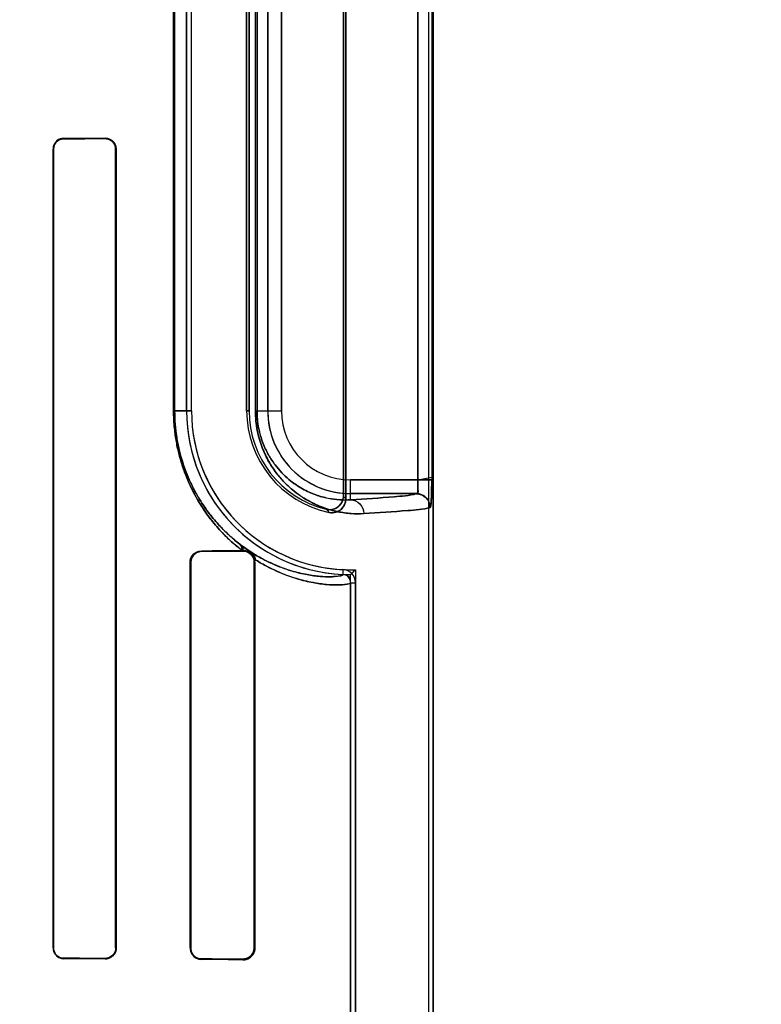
# Model space of a CAD drawing. Header units: millimetres. Extents: x 0 to 297, y 0 to 210.
# Tile 334 of 438: x 240.827 to 240.988, y 157.885 to 158.099. Entities that reach past the tile are written whole.
import ezdxf

# ---------------------------------------------------------------- set-up
doc = ezdxf.new("R2010")
doc.units = ezdxf.units.MM
doc.header["$LTSCALE"] = 16.335
doc.layers.get('0').update_dxf_attribs({"linetype": 'CONTINUOUS'})
for name, color, linetype in [('AXES_REF', 7, 'CONTINUOUS'), ('INTFCLR_1', 7, 'CONTINUOUS'), ('INTFCLR_72935', 7, 'CONTINUOUS')]:
    doc.layers.add(name, color=color, linetype=linetype)

msp = doc.modelspace()

# ---------------------------------------------------------------- linework, layer by layer
at = {"color": 7, "linetype": 'Continuous'}
for radius in [5.8174969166, 5.817, 5.7797484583]:
    msp.add_circle((241.4979109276, 154.8339782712), radius, dxfattribs=at)
msp.add_arc((241.4979109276, 154.8339782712), 5.76, 278.2771290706, 261.7228709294, dxfattribs=at)
at = {"layer": 'AXES_REF', "color": 9, "linetype": 'Continuous'}
msp.add_circle((241.4979109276, 154.8339782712), 3.5571461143, dxfattribs=at)
at = {"layer": 'AXES_REF', "color": 7, "linetype": 'Continuous'}
msp.add_arc((241.4979109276, 154.8339782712), 5.892, 113.0826660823, 66.91733391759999, dxfattribs=at)
at = {"layer": 'AXES_REF', "color": 9, "linetype": 'Continuous'}
msp.add_arc((241.4979109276, 154.8339782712), 5.3067073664, 94.4118118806, 85.5881881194, dxfattribs=at)
at = {"layer": 'INTFCLR_1', "color": 6, "linetype": 'Continuous'}
for p, q in [((240.915616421, 158.5359798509), (240.915616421, 156.9339697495)), ((240.9166743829, 158.5359697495), (240.9166743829, 156.9339697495)), ((240.897616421, 158.1771904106), (240.897616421, 157.9947490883)), ((240.897091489, 157.9954073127), (240.897091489, 158.1765321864)), ((240.8629858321, 158.1579697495), (240.8629858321, 158.0139697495)), ((240.864043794, 158.0139697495), (240.864043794, 158.1579697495)), ((240.876043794, 158.0139697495), (240.876043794, 158.1579697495)), ((240.876568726, 158.1579697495), (240.876568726, 158.0139697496)), ((240.8339086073, 158.0709697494), (240.8339086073, 157.8969697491)), ((240.8340069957, 158.0709697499), (240.8340069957, 157.8969697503)), ((240.8475365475, 157.8969697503), (240.8475365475, 158.0709697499)), ((240.8476453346, 157.8969697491), (240.8476453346, 158.0709697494)), ((240.8750449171, 157.9835533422), (240.8752431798, 157.9835550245)), ((240.8637446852, 157.9809697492), (240.8637446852, 157.8969697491)), ((240.863869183, 157.9809697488), (240.863869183, 157.8969697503)), ((240.8776992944, 157.8969697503), (240.8776992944, 157.9809697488)), ((240.8778513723, 157.9809697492), (240.8777629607, 157.9816399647)), ((240.8778513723, 157.8969697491), (240.8778513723, 157.9809697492)), ((240.8986743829, 157.9765241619), (240.8986743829, 157.253415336)), ((240.8997323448, 157.2534153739), (240.8997323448, 157.9765241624))]:
    msp.add_line(p, q, dxfattribs=at)
at = {"layer": 'INTFCLR_1', "color": 9, "linetype": 'Continuous'}
for p, q in [((240.9133311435, 157.9989178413), (240.9133311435, 158.1730216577)), ((240.9163280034, 158.1730216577), (240.9163280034, 157.9989178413)), ((240.8601535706, 158.0139697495), (240.8601535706, 158.1579697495)), ((240.8603748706, 158.1579697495), (240.8603748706, 158.0139697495)), ((240.8779501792, 158.0139697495), (240.8779501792, 158.1579697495)), ((240.8783007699, 158.1579697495), (240.8783007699, 158.0139697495)), ((240.8806229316, 158.1579697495), (240.8806229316, 158.0139697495)), ((240.8836224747, 158.0139697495), (240.8836224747, 158.1579697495)), ((240.8362431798, 158.0732148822), (240.8362431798, 158.0733150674)), ((240.8452431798, 158.073359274), (240.8452431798, 158.0732528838)), ((240.8339086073, 158.0709697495), (240.8340069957, 158.0709697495)), ((240.8475365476, 158.0709697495), (240.8476453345, 158.0709697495)), ((240.8601535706, 158.0139697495), (240.864043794, 158.0139697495)), ((240.876568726, 158.0139697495), (240.876043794, 158.0139697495)), ((240.8779501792, 158.0139697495), (240.8836224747, 158.0139697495)), ((240.8986743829, 157.9945716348), (240.8986743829, 157.9989178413)), ((240.9133311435, 157.9989178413), (240.8986743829, 157.9989178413)), ((240.8986743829, 157.9959182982), (240.9130079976, 157.9959182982)), ((240.8662431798, 157.9833567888), (240.8662431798, 157.9834854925)), ((240.8752431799, 157.9835550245), (240.8752431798, 157.9834100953)), ((240.8637446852, 157.9809697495), (240.863869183, 157.9809697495)), ((240.8776992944, 157.9809697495), (240.8778513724, 157.9809697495)), ((240.8970116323, 157.9793791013), (240.8969608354, 157.9783223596)), ((240.8986743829, 157.9765242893), (240.8997323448, 157.9765242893)), ((240.8340069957, 157.8969697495), (240.8339086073, 157.8969697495)), ((240.8476453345, 157.8969697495), (240.8475365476, 157.8969697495)), ((240.863869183, 157.8969697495), (240.8637446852, 157.8969697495)), ((240.8778513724, 157.8969697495), (240.8776992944, 157.8969697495)), ((240.8362431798, 157.8946244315), (240.8362431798, 157.8947246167)), ((240.8452431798, 157.8946866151), (240.8452431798, 157.894580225)), ((240.8662431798, 157.8944540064), (240.8662431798, 157.8945827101)), ((240.8752431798, 157.8945294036), (240.8752431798, 157.8943844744))]:
    msp.add_line(p, q, dxfattribs=at)
at = {"layer": 'INTFCLR_1', "color": 7, "linetype": 'Continuous'}
for p, q in [((240.9133311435, 157.9989178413), (240.9163292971, 157.9994974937)), ((240.9163280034, 157.9989178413), (240.9133311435, 157.9989178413)), ((240.8747263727, 157.9847869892), (240.8772296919, 157.9830430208)), ((240.8752431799, 157.9835550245), (240.8759245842, 157.9834696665)), ((240.8759774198, 157.9833018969), (240.8752431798, 157.9834100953)), ((240.8752431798, 157.8945294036), (240.8759782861, 157.8946378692))]:
    msp.add_line(p, q, dxfattribs=at)
at = {"layer": 'INTFCLR_1', "color": 6, "linetype": 'Continuous'}
for centre, radius, start, end in [((240.8986743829, 158.0139697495), 0.03568855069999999, 179.9999999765, 267.2479465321), ((240.8986743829, 158.0139697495), 0.0346305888, 180.0000016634, 267.2480109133), ((240.8986743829, 158.0139697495), 0.0226305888, 180.0000025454, 258.1110820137), ((240.8986743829, 158.0139697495), 0.0221056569, 179.9999997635, 256.1647639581), ((240.896874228, 157.9765242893), 0.0018001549, 0, 87.24365361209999), ((240.896874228, 157.9765242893), 0.0028581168, 359.9999793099, 87.2436560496)]:
    msp.add_arc(centre, radius, start, end, dxfattribs=at)
at = {"layer": 'INTFCLR_1', "color": 9, "linetype": 'Continuous'}
for centre, radius, start, end in [((240.8986743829, 158.0139697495), 0.0180514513, 179.9999999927, 270.0000000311), ((240.8986743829, 158.0139697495), 0.0150519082, 180.0000002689, 269.9999999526), ((240.9361053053, 158.0259822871), 0.04956719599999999, 218.0856596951, 219.0588532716), ((240.9362955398, 158.0311991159), 0.0577774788, 222.0440527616, 222.9598197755), ((240.9107586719, 158.0317440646), 0.0591886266, 232.2612424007, 232.499333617)]:
    msp.add_arc(centre, radius, start, end, dxfattribs=at)
at = {"layer": 'INTFCLR_1', "color": 6, "linetype": 'Continuous'}
for centre, major_axis, start_param, end_param in [((240.5857431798, 158.0739697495), (0.312931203, 0), -0.642674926, -0.5930216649), ((240.5857431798, 158.0739697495), (0.330931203, 0), -0.7121557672, -0.6694696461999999), ((240.5857431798, 157.9839697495), (0.312931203, 0), -0.4592997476, -0.3911010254), ((240.5857431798, 157.9839697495), (0.330931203, 0), -0.5593349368, -0.5057648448), ((240.5857431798, 157.8939697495), (0.330931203, 0), 0.6694696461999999, 0.7121557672), ((240.5857431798, 157.8939697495), (0.312931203, 0), 0.5930216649, 0.642674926), ((240.5857431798, 157.8939697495), (0.330931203, 0), 0.5057648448, 0.5593349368), ((240.5857431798, 157.8939697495), (0.312931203, 0), 0.3894356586, 0.4592997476)]:
    msp.add_ellipse(centre, major_axis=major_axis, ratio=0.0034906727, start_param=start_param, end_param=end_param, dxfattribs=at)
for points, knots in [([(240.8362431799, 158.0733150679), (240.8357358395, 158.0733127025), (240.8345118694, 158.0729095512), (240.8339086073, 158.0716535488), (240.8339086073, 158.0709697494)], [0, 0, 0, 0, 0.4259311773, 1, 1, 1, 1]), ([(240.8362431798, 158.0732148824), (240.8357744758, 158.0732129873), (240.8346056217, 158.0728456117), (240.8340069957, 158.0716407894), (240.8340069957, 158.0709697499)], [0, 0, 0, 0, 0.4112383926, 1, 1, 1, 1]), ([(240.8476453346, 158.0709697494), (240.8476453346, 158.0714446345), (240.8472826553, 158.0726918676), (240.8459863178, 158.0733631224), (240.8452431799, 158.0733592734)], [0, 0, 0, 0, 0.3898787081, 1, 1, 1, 1]), ([(240.8475365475, 158.0709697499), (240.8475365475, 158.0714474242), (240.8471652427, 158.0726437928), (240.8459303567, 158.0732559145), (240.8452431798, 158.0732528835)], [0, 0, 0, 0, 0.4100708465, 1, 1, 1, 1]), ([(240.9130079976, 157.9959182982), (240.9135021, 157.9959853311), (240.9131795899, 157.9976042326), (240.9133343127, 157.9984069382), (240.9133311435, 157.9989178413)], [0, 0, 0, 0, 0.4939159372, 1, 1, 1, 1]), ([(240.8933882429, 157.9925054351), (240.8938639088, 157.9923882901), (240.8948873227, 157.992394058), (240.8965056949, 157.9932615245), (240.897091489, 157.994609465), (240.897091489, 157.9954073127)], [0, 0, 0, 0, 0.2761837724, 0.5501894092, 1, 1, 1, 1]), ([(240.9160019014, 157.9929187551), (240.9160010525, 157.9936835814), (240.9153627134, 157.9952751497), (240.9137718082, 157.9959174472), (240.9130079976, 157.9959182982)], [0, 0, 0, 0, 0.5003322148, 1, 1, 1, 1]), ([(240.8976164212, 157.9947490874), (240.8976164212, 157.9942688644), (240.8973749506, 157.9932929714), (240.8961858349, 157.9919400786), (240.8947766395, 157.9916636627), (240.8940121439, 157.9918246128)], [0, 0, 0, 0, 0.2757362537, 0.5514164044, 1, 1, 1, 1]), ([(240.8637446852, 157.9809697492), (240.8637446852, 157.9814619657), (240.864116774, 157.9827639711), (240.8654626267, 157.9834799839), (240.8662431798, 157.9834854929)], [0, 0, 0, 0, 0.386722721, 1, 1, 1, 1]), ([(240.8662431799, 157.9833567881), (240.8657790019, 157.9833541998), (240.8645451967, 157.9829971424), (240.863869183, 157.9817140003), (240.863869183, 157.9809697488)], [0, 0, 0, 0, 0.3841203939, 1, 1, 1, 1]), ([(240.8339086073, 157.8969697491), (240.8339086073, 157.8964831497), (240.8342842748, 157.8952616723), (240.8355397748, 157.8946277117), (240.8362431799, 157.8946244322)], [0, 0, 0, 0, 0.4089028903, 1, 1, 1, 1]), ([(240.8340069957, 157.8969697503), (240.8340069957, 157.8964864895), (240.8343850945, 157.8953130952), (240.835585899, 157.8947272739), (240.8362431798, 157.8947246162)], [0, 0, 0, 0, 0.4237097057, 1, 1, 1, 1]), ([(240.8475365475, 157.8969697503), (240.8475365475, 157.8964922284), (240.8471654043, 157.895295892), (240.8459305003, 157.8946835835), (240.8452431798, 157.8946866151)], [0, 0, 0, 0, 0.4099431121, 1, 1, 1, 1]), ([(240.8452431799, 157.8945802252), (240.8457058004, 157.894577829), (240.8469520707, 157.894921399), (240.8476453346, 157.896215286), (240.8476453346, 157.8969697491)], [0, 0, 0, 0, 0.3801089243, 1, 1, 1, 1]), ([(240.8637446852, 157.8969697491), (240.8637446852, 157.8964775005), (240.8641168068, 157.8951754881), (240.8654626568, 157.8944595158), (240.8662431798, 157.8944540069)], [0, 0, 0, 0, 0.3867473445, 1, 1, 1, 1]), ([(240.863869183, 157.8969697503), (240.863869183, 157.8965010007), (240.8642241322, 157.8952642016), (240.8655031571, 157.8945868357), (240.8662431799, 157.8945827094)], [0, 0, 0, 0, 0.3877860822, 1, 1, 1, 1]), ([(240.8752431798, 157.8943844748), (240.8757494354, 157.8943801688), (240.877103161, 157.8947535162), (240.8778513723, 157.8961560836), (240.8778513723, 157.8969697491)], [0, 0, 0, 0, 0.3835584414, 1, 1, 1, 1])]:
    msp.add_open_spline(points, degree=3, knots=knots, dxfattribs=at)
at = {"layer": 'INTFCLR_1', "color": 9, "linetype": 'Continuous'}
for points, knots in [([(240.8601535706, 158.0139697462), (240.8601535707, 158.0129493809), (240.8602337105, 158.0109292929), (240.8605298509, 158.0084349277), (240.860874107, 158.0064997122), (240.8612732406, 158.0046597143), (240.8618727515, 158.0024744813), (240.8627348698, 158.0000165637), (240.8639817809, 157.9970916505), (240.8654027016, 157.9944461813), (240.8669492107, 157.9920757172), (240.8684461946, 157.9900239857), (240.8700050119, 157.9881838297), (240.8716002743, 157.986544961), (240.8731055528, 157.9851252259), (240.874266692, 157.9841541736), (240.8750449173, 157.983553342)], [0, 0, 0, 0, 0.08730654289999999, 0.172772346, 0.2147041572, 0.2554545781, 0.333839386, 0.4084135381, 0.4781495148, 0.6057562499, 0.6646647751, 0.7202336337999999, 0.8229921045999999, 0.870654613, 0.9158756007, 1, 1, 1, 1]), ([(240.8603748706, 158.0139697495), (240.8603748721, 158.0129951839), (240.860451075, 158.0110658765), (240.8607327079, 158.0086835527), (240.8610601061, 158.0068352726), (240.861439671, 158.0050780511), (240.8620097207, 158.0029913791), (240.8628295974, 158.0006442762), (240.8640149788, 157.9978522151), (240.8653660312, 157.9953268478), (240.8668364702, 157.9930643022), (240.8682595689, 157.9911067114), (240.8697412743, 157.9893513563), (240.8712578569, 157.9877883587), (240.8726882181, 157.9864351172), (240.8737919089, 157.9855097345), (240.8745315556, 157.9849371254)], [0, 0, 0, 0, 0.08744030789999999, 0.1730280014, 0.2150149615, 0.2558178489, 0.3342943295, 0.4089207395, 0.4787086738, 0.6063040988, 0.6652024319, 0.7207237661, 0.8233711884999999, 0.8709430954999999, 0.9160744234, 1, 1, 1, 1]), ([(240.8779501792, 158.0139697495), (240.8779501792, 158.0132418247), (240.87802027, 158.0118052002), (240.8783244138, 158.0097214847), (240.8787950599, 158.0077728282), (240.8793927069, 158.0059909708), (240.8800829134, 158.004379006), (240.8808377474, 158.0029281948), (240.8816384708, 158.0016221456), (240.8827162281, 158.0000997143), (240.8841137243, 157.9984622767), (240.8858667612, 157.996819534), (240.887616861, 157.9954855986), (240.8898426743, 157.9940977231), (240.8925604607, 157.9928471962), (240.895274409, 157.9920768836), (240.8973271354, 157.9917263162), (240.8992235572, 157.9915319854), (240.9006263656, 157.9915218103), (240.9015371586, 157.9915720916)], [0, 0, 0, 0, 0.0600375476, 0.1184073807, 0.1734336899, 0.2251567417, 0.2732358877, 0.317912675, 0.3599266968, 0.3994875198, 0.4716710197, 0.5370331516, 0.5972817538, 0.6528632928, 0.7531314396, 0.8428522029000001, 0.8846845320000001, 0.924765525, 1, 1, 1, 1]), ([(240.8783007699, 158.0139697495), (240.8783007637, 158.0133352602), (240.8783615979, 158.0120831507), (240.8786254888, 158.0102673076), (240.8790338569, 158.008569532), (240.8795522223, 158.0070177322), (240.8801508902, 158.0056143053), (240.8809969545, 158.0039822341), (240.8821464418, 158.0022297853), (240.88364403, 158.0004712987), (240.8851618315, 157.9990471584), (240.8866763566, 157.9978931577), (240.8885996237, 157.9966961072), (240.8909465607, 157.9956224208), (240.8936905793, 157.9948555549), (240.8962504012, 157.9945197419), (240.8978925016, 157.9945215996), (240.8986743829, 157.9945716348)], [0, 0, 0, 0, 0.0604394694, 0.1191901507, 0.1745415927, 0.2265538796, 0.274859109, 0.3197301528, 0.4015414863, 0.4738574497, 0.5392651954, 0.5994277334, 0.6549322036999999, 0.7548092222, 0.844057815, 0.9253680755, 1, 1, 1, 1]), ([(240.9130079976, 157.9959182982), (240.9114329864, 157.9954877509), (240.9066065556, 157.9951207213), (240.901838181, 157.9947478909), (240.8986743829, 157.9945716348)], [0, 0, 0, 0, 0.3400599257, 1, 1, 1, 1]), ([(240.8986743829, 157.9945716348), (240.8994090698, 157.994567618), (240.9009505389, 157.9938891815), (240.9015333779, 157.9923312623), (240.9015371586, 157.9915720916)], [0, 0, 0, 0, 0.4918058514, 1, 1, 1, 1]), ([(240.9015371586, 157.9915720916), (240.9047298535, 157.991748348), (240.9095419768, 157.9921213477), (240.9144117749, 157.9924879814), (240.9160019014, 157.9929187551)], [0, 0, 0, 0, 0.6599704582, 1, 1, 1, 1]), ([(240.877114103, 157.9831152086), (240.8778840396, 157.9826212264), (240.8793917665, 157.9817355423), (240.8822577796, 157.9803285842), (240.8849796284, 157.9793102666), (240.887519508, 157.9786246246), (240.8896038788, 157.9781821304), (240.8914976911, 157.9779243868), (240.8931526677, 157.9778251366), (240.894611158, 157.9777988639), (240.8956232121, 157.977916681), (240.8969478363, 157.9780691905), (240.8969607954, 157.97832236)], [0, 0, 0, 0, 0.1309060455, 0.2499049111, 0.4566079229, 0.5454382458, 0.6261441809, 0.7616397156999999, 0.8173383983, 0.865392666, 0.9637236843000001, 1, 1, 1, 1]), ([(240.8777629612, 157.9816399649), (240.8785726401, 157.9811219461), (240.8814684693, 157.9794221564), (240.8852023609, 157.9778644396), (240.8887192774, 157.976907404), (240.890918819, 157.9764367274), (240.8929041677, 157.9761593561), (240.894668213, 157.97604478), (240.8961468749, 157.9760136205), (240.8974702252, 157.9760954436), (240.898373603, 157.9762735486), (240.8986743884, 157.9764400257), (240.8986743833, 157.9765241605)], [0, 0, 0, 0, 0.1305126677, 0.4556619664, 0.5447911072, 0.6252886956, 0.7609073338, 0.8167023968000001, 0.8648018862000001, 0.9630941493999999, 0.9885762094, 1, 1, 1, 1])]:
    msp.add_open_spline(points, degree=3, knots=knots, dxfattribs=at)
at = {"layer": 'INTFCLR_1', "color": 7, "linetype": 'Continuous'}
for points, knots in [([(240.9163292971, 157.9994974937), (240.9163310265, 157.9991111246), (240.9163267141, 157.9981601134), (240.9163141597, 157.9968670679), (240.9162852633, 157.9956545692), (240.916238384, 157.9945853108), (240.9161986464, 157.9936830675), (240.9160923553, 157.9931425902), (240.9160504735, 157.9929319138), (240.9160019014, 157.9929187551)], [0, 0, 0, 0, 0.1753970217, 0.4315905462, 0.5876692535, 0.7243269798, 0.9227195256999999, 0.9771554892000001, 1, 1, 1, 1]), ([(240.9160019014, 157.9929187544), (240.916117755, 157.9934196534), (240.9162778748, 157.994596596), (240.9163044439, 157.9966062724), (240.9163279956, 157.9981003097), (240.9163280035, 157.9989178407)], [0, 0, 0, 0, 0.2545329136, 0.592420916, 1, 1, 1, 1]), ([(240.877856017, 157.9813588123), (240.8778323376, 157.9815425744), (240.8775446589, 157.9822875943), (240.8767333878, 157.9833147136), (240.8756690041, 157.9835586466), (240.8752431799, 157.9835550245)], [0, 0, 0, 0, 0.1523045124, 0.6499525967, 1, 1, 1, 1]), ([(240.8776992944, 157.9809697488), (240.8776990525, 157.9814748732), (240.8773082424, 157.9827573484), (240.8759842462, 157.9834052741), (240.8752431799, 157.9834100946)], [0, 0, 0, 0, 0.4053297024, 1, 1, 1, 1]), ([(240.8776992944, 157.9809697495), (240.8776993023, 157.9814733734), (240.8773671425, 157.9825173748), (240.8764683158, 157.9831506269), (240.8759774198, 157.9833018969)], [0, 0, 0, 0, 0.4950602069, 1, 1, 1, 1]), ([(240.8752431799, 157.8945294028), (240.8757355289, 157.8945332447), (240.8770131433, 157.8948910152), (240.8777022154, 157.8962168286), (240.8776992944, 157.8969697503)], [0, 0, 0, 0, 0.3953805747, 1, 1, 1, 1]), ([(240.8759782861, 157.8946378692), (240.8764109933, 157.8947713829), (240.8773155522, 157.8953541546), (240.8776993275, 157.8964062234), (240.8776992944, 157.8969697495)], [0, 0, 0, 0, 0.4455465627, 1, 1, 1, 1])]:
    msp.add_open_spline(points, degree=3, knots=knots, dxfattribs=at)
at = {"layer": 'INTFCLR_1', "color": 9, "linetype": 'Continuous'}
for points in [[(240.8750449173, 157.983553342), (240.8751000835, 157.984042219), (240.8749069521, 157.9846191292), (240.8745315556, 157.9849371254)], [(240.8752431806, 157.9835550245), (240.87525981, 157.9840000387), (240.8750678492, 157.984501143), (240.8747263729, 157.9847869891)]]:
    msp.add_open_spline(points, degree=3, dxfattribs=at)
at = {"layer": 'INTFCLR_1', "color": 7, "linetype": 'Continuous'}
for points in [[(240.8759245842, 157.9834696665), (240.8764254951, 157.9833376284), (240.8771045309, 157.9831406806), (240.8772388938, 157.9826403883)], [(240.8777629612, 157.981639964), (240.8778074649, 157.9821753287), (240.8775519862, 157.9828039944), (240.877114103, 157.9831152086)], [(240.8772296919, 157.9830430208), (240.8777185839, 157.9826969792), (240.8779692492, 157.9819469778), (240.877856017, 157.9813588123)]]:
    msp.add_open_spline(points, degree=3, dxfattribs=at)
at = {"layer": 'INTFCLR_72935', "color": 6, "linetype": 'Continuous'}
for p, q in [((240.9156164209, 158.5359899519), (240.9156164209, 156.9339697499)), ((240.9166743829, 156.9339697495), (240.9166743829, 158.5359697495)), ((240.897616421, 157.9947490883), (240.897616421, 158.1771904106)), ((240.897091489, 158.1765321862), (240.897091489, 157.9954073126)), ((240.8629858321, 158.0139697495), (240.8629858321, 158.1579697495)), ((240.8640437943, 158.0139697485), (240.8640437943, 158.1579697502)), ((240.876043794, 158.1579697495), (240.876043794, 158.0139697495)), ((240.876568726, 158.0139697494), (240.876568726, 158.1579697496)), ((240.8339086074, 157.8969697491), (240.8339086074, 158.0709697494)), ((240.8340069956, 157.8969697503), (240.8340069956, 158.0709697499)), ((240.8475365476, 158.0709697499), (240.8475365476, 157.8969697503)), ((240.8476453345, 158.0709697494), (240.8476453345, 157.8969697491)), ((240.8752431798, 157.9835550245), (240.8750449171, 157.9835533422)), ((240.8637446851, 157.8969697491), (240.8637446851, 157.9809697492)), ((240.8638691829, 157.8969697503), (240.8638691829, 157.9809697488)), ((240.8776992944, 157.9809697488), (240.8776992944, 157.8969697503)), ((240.8778513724, 157.9809697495), (240.8777629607, 157.981639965)), ((240.8778513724, 157.9809697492), (240.8778513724, 157.8969697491)), ((240.8986743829, 157.2516583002), (240.8986743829, 157.9782811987)), ((240.8997323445, 157.9793553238), (240.8997323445, 157.250584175))]:
    msp.add_line(p, q, dxfattribs=at)
at = {"layer": 'INTFCLR_72935', "color": 9, "linetype": 'Continuous'}
for p, q in [((240.9133311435, 158.1730216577), (240.9133311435, 157.9989178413)), ((240.9163280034, 158.173021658), (240.9163280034, 157.9989178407)), ((240.8601535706, 158.0139697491), (240.8601535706, 158.1579697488)), ((240.8603748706, 158.0139697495), (240.8603748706, 158.1579697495)), ((240.8779501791, 158.0139697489), (240.8779501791, 158.1579697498)), ((240.8783007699, 158.0139697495), (240.8783007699, 158.1579697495)), ((240.8806229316, 158.0139697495), (240.8806229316, 158.1579697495)), ((240.8836224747, 158.1579697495), (240.8836224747, 158.0139697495)), ((240.8362431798, 158.0733150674), (240.8362431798, 158.0732148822)), ((240.8452431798, 158.0732528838), (240.8452431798, 158.073359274)), ((240.8340069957, 158.0709697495), (240.8339086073, 158.0709697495)), ((240.8476453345, 158.0709697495), (240.8475365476, 158.0709697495)), ((240.864043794, 158.0139697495), (240.8601535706, 158.0139697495)), ((240.876043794, 158.0139697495), (240.876568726, 158.0139697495)), ((240.8779501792, 158.0139697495), (240.8836224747, 158.0139697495)), ((240.8986743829, 157.9945716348), (240.8986743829, 157.9989178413)), ((240.8986743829, 157.9989178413), (240.9163280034, 157.9989178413)), ((240.9130079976, 157.9959182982), (240.8986743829, 157.9959182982)), ((240.8662431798, 157.9834854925), (240.8662431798, 157.9833567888)), ((240.8752431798, 157.9834100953), (240.8752431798, 157.9835550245)), ((240.863869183, 157.9809697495), (240.8637446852, 157.9809697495)), ((240.8778513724, 157.9809697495), (240.8776992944, 157.9809697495)), ((240.8339086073, 157.8969697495), (240.8340069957, 157.8969697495)), ((240.8475365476, 157.8969697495), (240.8476453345, 157.8969697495)), ((240.8637446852, 157.8969697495), (240.863869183, 157.8969697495)), ((240.8776992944, 157.8969697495), (240.8778513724, 157.8969697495)), ((240.8362431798, 157.8947246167), (240.8362431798, 157.8946244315)), ((240.8452431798, 157.894580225), (240.8452431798, 157.8946866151)), ((240.8662431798, 157.8945827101), (240.8662431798, 157.8944540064)), ((240.8752431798, 157.8943844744), (240.8752431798, 157.8945294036))]:
    msp.add_line(p, q, dxfattribs=at)
at = {"layer": 'INTFCLR_72935', "color": 7, "linetype": 'Continuous'}
for p, q in [((240.8747263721, 157.9847869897), (240.876010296, 157.9838385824)), ((240.8772421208, 157.9830341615), (240.8747263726, 157.9847869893)), ((240.8752431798, 157.9834100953), (240.8759782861, 157.9833016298)), ((240.8759774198, 157.894637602), (240.8752431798, 157.8945294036))]:
    msp.add_line(p, q, dxfattribs=at)
for points in [[(240.8452431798, 158.0732528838), (240.8453249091, 158.0732517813), (240.8454073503, 158.0732476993), (240.8454903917, 158.0732405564), (240.8455745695, 158.0732301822), (240.8456590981, 158.0732165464), (240.8457419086, 158.0732000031), (240.8458222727, 158.0731808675), (240.8459007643, 158.0731591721), (240.8459773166, 158.0731350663)], [(240.8459741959, 157.8948033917), (240.8458991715, 157.8947798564), (240.8458224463, 157.894758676), (240.8457440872, 157.8947399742), (240.84566421, 157.8947238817), (240.8455828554, 157.8947105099), (240.8454999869, 157.894699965), (240.8454156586, 157.894692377), (240.8453300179, 157.8946878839), (240.8452431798, 157.8946866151)]]:
    msp.add_lwpolyline(points, dxfattribs=at)
at = {"layer": 'INTFCLR_72935', "color": 6, "linetype": 'Continuous'}
for centre, radius, start, end in [((240.8986743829, 158.0139697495), 0.03568855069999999, 180.0000000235, 270), ((240.8986743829, 158.0139697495), 0.0346305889, 180.0000016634, 271.7506536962), ((240.8986743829, 158.0139697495), 0.0226305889, 180.0000025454, 258.1110820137), ((240.8986743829, 158.0139697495), 0.0221056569, 180.0000001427, 256.164763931), ((240.8288952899, 158.0480683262), 0.0986882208, 314.9967017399, 315.8720160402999)]:
    msp.add_arc(centre, radius, start, end, dxfattribs=at)
at = {"layer": 'INTFCLR_72935', "color": 9, "linetype": 'Continuous'}
for centre, radius, start, end in [((240.8986743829, 158.0139697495), 0.0180514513, 180.0000000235, 269.9999999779), ((240.8986743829, 158.0139697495), 0.0150519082, 180.0000002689, 269.9999999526), ((240.9361052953, 158.0259822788), 0.049567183, 218.0856592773, 219.0588531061), ((240.9362954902, 158.0311990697), 0.05777741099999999, 222.0440516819, 222.9598197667), ((240.9107586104, 158.0317439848), 0.0591885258, 232.2612423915, 232.4993337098)]:
    msp.add_arc(centre, radius, start, end, dxfattribs=at)
at = {"layer": 'INTFCLR_72935', "color": 6, "linetype": 'Continuous'}
for centre, major_axis, start_param, end_param in [((240.5857431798, 158.0739697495), (0.312931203, 0), -0.642674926, -0.5930216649), ((240.5857431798, 158.0739697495), (0.330931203, 0), -0.7121557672, -0.6694696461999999), ((240.5857431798, 157.9839697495), (0.312931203, 0), -0.4592997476, -0.3911010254), ((240.5857431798, 157.9839697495), (0.330931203, 0), -0.5593349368, -0.5057648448), ((240.5857431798, 157.8939697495), (0.330931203, 0), 0.6694696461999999, 0.7121557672), ((240.5857431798, 157.8939697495), (0.312931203, 0), 0.5930216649, 0.642674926), ((240.5857431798, 157.8939697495), (0.330931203, 0), 0.5057648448, 0.5593349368), ((240.5857431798, 157.8939697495), (0.312931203, 0), 0.3894356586, 0.4592997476)]:
    msp.add_ellipse(centre, major_axis=major_axis, ratio=0.0034906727, start_param=start_param, end_param=end_param, dxfattribs=at)
for points, knots in [([(240.8362431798, 158.0733150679), (240.8356797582, 158.0733124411), (240.8344450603, 158.0728475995), (240.8339086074, 158.0715993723), (240.8339086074, 158.0709697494)], [0, 0, 0, 0, 0.4722580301, 1, 1, 1, 1]), ([(240.8340069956, 158.0709697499), (240.8340069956, 158.0714530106), (240.8343850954, 158.0726264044), (240.8355858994, 158.0732122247), (240.8362431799, 158.0732148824)], [0, 0, 0, 0, 0.4237097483, 1, 1, 1, 1]), ([(240.8452431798, 158.0733592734), (240.8457058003, 158.0733616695), (240.846952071, 158.0730181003), (240.8476453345, 158.0717242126), (240.8476453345, 158.0709697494)], [0, 0, 0, 0, 0.3801089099, 1, 1, 1, 1]), ([(240.897091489, 157.9954073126), (240.897091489, 157.9949174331), (240.8968411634, 157.9939250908), (240.8956118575, 157.9925611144), (240.8941629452, 157.9923146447), (240.8933882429, 157.9925054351)], [0, 0, 0, 0, 0.2761842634, 0.5501881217, 1, 1, 1, 1]), ([(240.8940121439, 157.9918246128), (240.8944820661, 157.9917256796), (240.8954867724, 157.9917609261), (240.8970556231, 157.9926458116), (240.8976164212, 157.9939678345), (240.8976164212, 157.9947490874)], [0, 0, 0, 0, 0.2757365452, 0.5514172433, 1, 1, 1, 1]), ([(240.8637446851, 157.9809697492), (240.8637446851, 157.9814619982), (240.8641168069, 157.9827640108), (240.8654626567, 157.9834799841), (240.8662431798, 157.9834854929)], [0, 0, 0, 0, 0.3867475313, 1, 1, 1, 1]), ([(240.8638691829, 157.9809697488), (240.8638691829, 157.9814453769), (240.8642312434, 157.9826836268), (240.8655095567, 157.9833526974), (240.8662431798, 157.9833567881)], [0, 0, 0, 0, 0.3933207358, 1, 1, 1, 1]), ([(240.8339086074, 157.8969697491), (240.8339086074, 157.8964592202), (240.8343097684, 157.8952328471), (240.8355624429, 157.894627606), (240.8362431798, 157.8946244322)], [0, 0, 0, 0, 0.4285573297, 1, 1, 1, 1]), ([(240.8362431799, 157.8947246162), (240.8357745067, 157.8947265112), (240.8346056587, 157.8950938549), (240.8340069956, 157.8962986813), (240.8340069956, 157.8969697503)], [0, 0, 0, 0, 0.41121181, 1, 1, 1, 1]), ([(240.8476453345, 157.8969697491), (240.8476453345, 157.896494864), (240.847282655, 157.8952476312), (240.8459863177, 157.8945763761), (240.8452431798, 157.8945802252)], [0, 0, 0, 0, 0.3898786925, 1, 1, 1, 1]), ([(240.8637446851, 157.8969697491), (240.8637446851, 157.8964775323), (240.8641167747, 157.895175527), (240.8654626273, 157.894459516), (240.8662431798, 157.8944540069)], [0, 0, 0, 0, 0.38672307, 1, 1, 1, 1]), ([(240.8662431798, 157.8945827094), (240.8657790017, 157.8945852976), (240.8645451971, 157.8949423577), (240.8638691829, 157.8962254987), (240.8638691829, 157.8969697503)], [0, 0, 0, 0, 0.3841204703, 1, 1, 1, 1]), ([(240.8778513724, 157.8969697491), (240.8778513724, 157.896479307), (240.8774820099, 157.8951323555), (240.8760713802, 157.8943774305), (240.8752431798, 157.8943844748)], [0, 0, 0, 0, 0.3719210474, 1, 1, 1, 1])]:
    msp.add_open_spline(points, degree=3, knots=knots, dxfattribs=at)
at = {"layer": 'INTFCLR_72935', "color": 7, "linetype": 'Continuous'}
for points, knots in [([(240.8452431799, 158.0732528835), (240.8457928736, 158.0732452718), (240.847004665, 158.0728163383), (240.8475395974, 158.0715877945), (240.8475365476, 158.0709697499)], [0, 0, 0, 0, 0.4707545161, 1, 1, 1, 1]), ([(240.9133311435, 157.9989178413), (240.913331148, 157.9987248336), (240.9133273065, 157.9979702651), (240.913259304, 157.9969147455), (240.9131899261, 157.9962672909), (240.9130463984, 157.9958549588), (240.9129716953, 157.9958992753)], [0, 0, 0, 0, 0.1877948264, 0.7473227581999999, 0.9154867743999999, 1, 1, 1, 1]), ([(240.9133311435, 157.9989178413), (240.9133311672, 157.9984157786), (240.9131660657, 157.9976113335), (240.9135102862, 157.9959867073), (240.9130079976, 157.9959182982)], [0, 0, 0, 0, 0.4975901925, 1, 1, 1, 1]), ([(240.915965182, 157.9928807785), (240.916083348, 157.9927400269), (240.9161888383, 157.9939915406), (240.9162597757, 157.9947343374), (240.9163177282, 157.996827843), (240.9163280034, 157.9981593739), (240.9163280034, 157.9989178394)], [0, 0, 0, 0, 0.0908190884, 0.3065073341, 0.6251820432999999, 1, 1, 1, 1]), ([(240.9163280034, 157.9989178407), (240.9163279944, 157.9983632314), (240.916319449, 157.9972969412), (240.9162890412, 157.9952918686), (240.9161746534, 157.9938468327), (240.9160019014, 157.9929187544)], [0, 0, 0, 0, 0.276675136, 0.5320069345, 1, 1, 1, 1]), ([(240.9129716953, 157.9958992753), (240.9137372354, 157.9959029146), (240.9153404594, 157.9952569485), (240.9159688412, 157.9936508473), (240.915965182, 157.9928807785)], [0, 0, 0, 0, 0.498525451, 1, 1, 1, 1]), ([(240.9160019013, 157.9929187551), (240.9160010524, 157.9936835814), (240.9153627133, 157.9952751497), (240.9137718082, 157.9959174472), (240.9130079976, 157.9959182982)], [0, 0, 0, 0, 0.5003322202, 1, 1, 1, 1]), ([(240.8752431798, 157.9835550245), (240.8757338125, 157.9835592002), (240.8768733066, 157.9832439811), (240.8776013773, 157.9822419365), (240.8777629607, 157.981639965)], [0, 0, 0, 0, 0.4404674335, 1, 1, 1, 1]), ([(240.8752431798, 157.9834100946), (240.8757355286, 157.9834062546), (240.8770131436, 157.9830484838), (240.8777022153, 157.9817226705), (240.8776992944, 157.9809697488)], [0, 0, 0, 0, 0.3953804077, 1, 1, 1, 1]), ([(240.8752431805, 157.9835550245), (240.8754528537, 157.9835815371), (240.8765659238, 157.9836051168), (240.8776515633, 157.9825277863), (240.8777629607, 157.9816399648)], [0, 0, 0, 0, 0.1910657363, 1, 1, 1, 1]), ([(240.8759782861, 157.9833016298), (240.8764109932, 157.9831681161), (240.8773155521, 157.9825853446), (240.8776993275, 157.9815332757), (240.8776992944, 157.9809697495)], [0, 0, 0, 0, 0.445546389, 1, 1, 1, 1]), ([(240.8777629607, 157.9816399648), (240.8777778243, 157.9817171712), (240.8780006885, 157.9818922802), (240.8777072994, 157.9824825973), (240.8774875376, 157.9828604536), (240.8772421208, 157.9830341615)], [0, 0, 0, 0, 0.1454200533, 0.443888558, 1, 1, 1, 1]), ([(240.8475365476, 157.8969697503), (240.8475367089, 157.8964620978), (240.847133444, 157.8952537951), (240.8459019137, 157.8946976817), (240.8452431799, 157.8946866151)], [0, 0, 0, 0, 0.4352005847, 1, 1, 1, 1]), ([(240.8776992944, 157.8969697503), (240.8776990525, 157.8964646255), (240.8773082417, 157.8951821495), (240.875984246, 157.8945342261), (240.8752431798, 157.8945294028)], [0, 0, 0, 0, 0.4053298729, 1, 1, 1, 1]), ([(240.8776992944, 157.8969697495), (240.8776993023, 157.8964661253), (240.8773671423, 157.8954221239), (240.8764683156, 157.894788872), (240.8759774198, 157.894637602)], [0, 0, 0, 0, 0.4950603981, 1, 1, 1, 1])]:
    msp.add_open_spline(points, degree=3, knots=knots, dxfattribs=at)
for points in [[(240.8459773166, 158.0731350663), (240.8464693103, 158.072970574), (240.8471967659, 158.0726868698), (240.8471967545, 158.0721681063)], [(240.877114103, 157.9831152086), (240.8775519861, 157.9828039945), (240.8778074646, 157.9821753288), (240.8777629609, 157.9816399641)], [(240.8475365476, 157.8969697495), (240.8475365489, 157.8964429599), (240.8474894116, 157.8956533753), (240.8469895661, 157.8954870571)]]:
    msp.add_open_spline(points, degree=3, dxfattribs=at)
at = {"layer": 'INTFCLR_72935', "color": 9, "linetype": 'Continuous'}
for points, knots in [([(240.8750449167, 157.9835533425), (240.8746628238, 157.9838483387), (240.8738910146, 157.9844681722), (240.8723261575, 157.9858289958), (240.8703425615, 157.9877856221), (240.8680071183, 157.9905425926), (240.8661563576, 157.9932252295), (240.8647418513, 157.9956761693), (240.8637045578, 157.9977432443), (240.8627401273, 158.0000028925), (240.8618760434, 158.0024635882), (240.8612748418, 158.0046528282), (240.8608745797, 158.0064971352), (240.860530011, 158.0084337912), (240.860233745, 158.0109288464), (240.8601535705, 158.0129489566), (240.8601535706, 158.0139697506)], [0, 0, 0, 0, 0.0413029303, 0.084672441, 0.1774040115, 0.2793837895, 0.3934029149, 0.4557061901, 0.5214047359, 0.5911654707, 0.6657815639, 0.744385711, 0.78523801, 0.8272277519, 0.9126577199, 1, 1, 1, 1]), ([(240.8745315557, 157.9849371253), (240.8741679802, 157.9852185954), (240.8734343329, 157.9858094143), (240.8719466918, 157.9871066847), (240.8700616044, 157.9889722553), (240.8678418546, 157.9916018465), (240.8660826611, 157.9941612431), (240.8647381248, 157.9965002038), (240.8637514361, 157.9984740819), (240.8628345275, 158.0006315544), (240.8620127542, 158.0029813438), (240.8614411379, 158.0050716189), (240.8610605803, 158.0068328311), (240.8607328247, 158.0086824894), (240.8604511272, 158.0110653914), (240.8603748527, 158.0129947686), (240.8603748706, 158.0139697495)], [0, 0, 0, 0, 0.0412535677, 0.084489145, 0.1770581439, 0.2788900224, 0.3928157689, 0.455146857, 0.5208393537, 0.590686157, 0.6653339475, 0.7440204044, 0.7849349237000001, 0.8269675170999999, 0.9125233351, 1, 1, 1, 1]), ([(240.901537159, 157.9915720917), (240.9006286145, 157.9915219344), (240.8987258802, 157.9915353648), (240.8957626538, 157.9919402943), (240.8925852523, 157.9928380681), (240.8898627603, 157.9940866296), (240.887630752, 157.9954758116), (240.8858731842, 157.9968137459), (240.8841167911, 157.998458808), (240.8823935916, 158.0004775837), (240.8810713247, 158.0024832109), (240.880095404, 158.0043521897), (240.8794010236, 158.0059687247), (240.8787994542, 158.0077569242), (240.8783277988, 158.0097043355), (240.8780211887, 158.0117942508), (240.8779501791, 158.0132338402), (240.8779501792, 158.0139697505)], [0, 0, 0, 0, 0.0750554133, 0.1564841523, 0.245985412, 0.3464640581, 0.4023384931, 0.4625915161, 0.5283646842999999, 0.6004622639, 0.6810443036, 0.725898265, 0.7742486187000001, 0.8260106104, 0.8813405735, 0.939298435, 1, 1, 1, 1]), ([(240.8986743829, 157.9945716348), (240.8978944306, 157.9945217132), (240.8962589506, 157.9945196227), (240.8937079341, 157.9948525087), (240.8909678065, 157.9956146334), (240.8886169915, 157.9966865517), (240.886688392, 157.9978846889), (240.8851672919, 157.9990422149), (240.8836465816, 158.0004683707), (240.8821531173, 158.0022219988), (240.8810076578, 158.0039653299), (240.8801617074, 158.005590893), (240.8795595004, 158.0069980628), (240.8790376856, 158.0085557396), (240.8786283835, 158.010252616), (240.8783624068, 158.0120736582), (240.8783007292, 158.0133282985), (240.8783007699, 158.0139697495)], [0, 0, 0, 0, 0.07444774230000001, 0.1553151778, 0.244333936, 0.3444117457, 0.4002041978, 0.4603600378, 0.5261873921, 0.5984175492, 0.679289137, 0.7242686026, 0.7728488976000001, 0.8249350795, 0.8805719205, 0.9388974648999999, 1, 1, 1, 1]), ([(240.8986743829, 157.9945716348), (240.9018381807, 157.9947478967), (240.9066065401, 157.9951207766), (240.9114330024, 157.9954876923), (240.9130079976, 157.9959182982)], [0, 0, 0, 0, 0.6599400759, 1, 1, 1, 1]), ([(240.8986743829, 157.9945716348), (240.89940907, 157.994567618), (240.9009505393, 157.9938891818), (240.9015333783, 157.9923312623), (240.901537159, 157.9915720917)], [0, 0, 0, 0, 0.491805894, 1, 1, 1, 1]), ([(240.9160019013, 157.9929187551), (240.9144117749, 157.9924879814), (240.9095419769, 157.9921213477), (240.9047298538, 157.991748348), (240.901537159, 157.9915720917)], [0, 0, 0, 0, 0.3400295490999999, 1, 1, 1, 1]), ([(240.8969607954, 157.97832236), (240.8969550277, 157.9781925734), (240.8964057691, 157.9779940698), (240.8955618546, 157.9778709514), (240.8939490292, 157.9777832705), (240.8922906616, 157.9778629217), (240.8906313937, 157.9780424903), (240.8885323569, 157.9783768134), (240.8862221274, 157.9789403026), (240.8837321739, 157.9797775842), (240.8816273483, 157.9806376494), (240.879385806, 157.9817390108), (240.877882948, 157.982621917), (240.877114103, 157.9831152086)], [0, 0, 0, 0, 0.0185765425, 0.0638178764, 0.1376128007, 0.2405007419, 0.3040564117, 0.3756032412, 0.5445118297, 0.643158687, 0.7510724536, 0.8693800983, 1, 1, 1, 1]), ([(240.8986743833, 157.9765241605), (240.8986743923, 157.9763897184), (240.8980723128, 157.9762004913), (240.8972052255, 157.976075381), (240.8954931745, 157.9759986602), (240.8937494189, 157.9760899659), (240.8919988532, 157.9762857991), (240.8897861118, 157.9766451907), (240.8873528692, 157.9772435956), (240.8847304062, 157.9781275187), (240.8825138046, 157.9790344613), (240.880153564, 157.9801941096), (240.8785714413, 157.9811227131), (240.877762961, 157.9816399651)], [0, 0, 0, 0, 0.0182521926, 0.0634691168, 0.1373072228, 0.240336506, 0.3039885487, 0.3756825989, 0.5448067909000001, 0.6432557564, 0.7512411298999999, 0.8696970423, 1, 1, 1, 1])]:
    msp.add_open_spline(points, degree=3, knots=knots, dxfattribs=at)
for points in [[(240.8745315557, 157.9849371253), (240.874906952, 157.9846191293), (240.8751000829, 157.9840422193), (240.8750449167, 157.9835533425)], [(240.8747263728, 157.9847869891), (240.8750678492, 157.984501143), (240.8752598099, 157.9840000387), (240.8752431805, 157.9835550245)]]:
    msp.add_open_spline(points, degree=3, dxfattribs=at)
at = {"layer": 'INTFCLR_72935', "color": 6, "linetype": 'Continuous'}
msp.add_open_spline([(240.8986743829, 157.9765241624), (240.8986743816, 157.9770716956), (240.8984692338, 157.977958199), (240.897922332, 157.9779844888)], degree=3, dxfattribs=at)

doc.saveas('drawing.dxf')
